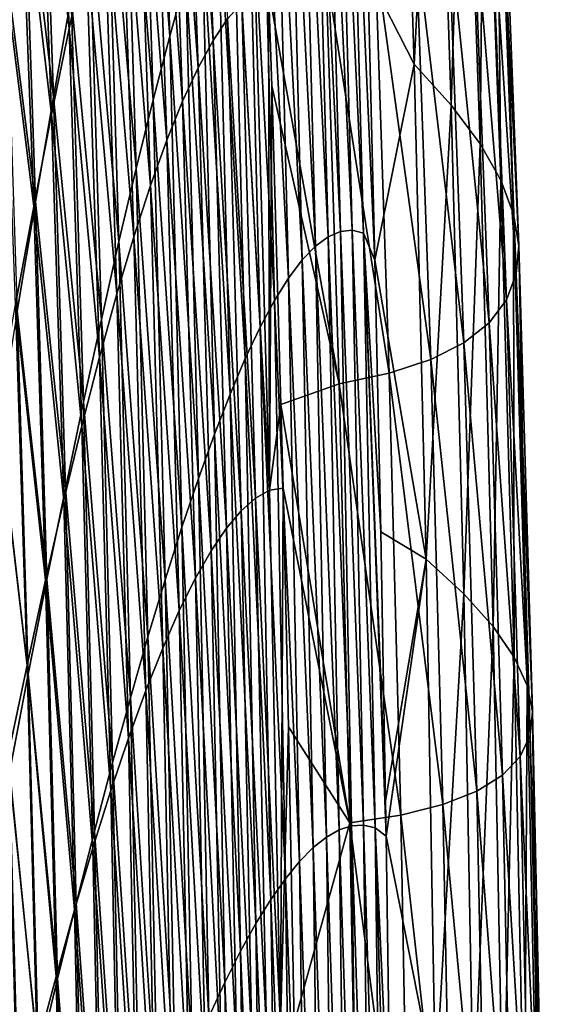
# Model space of a CAD drawing. Header units: metres. Extents: x -150 to 146, y -127 to 82.
# Tile 309 of 382: x 144.891 to 145.644, y 2.725 to 4.141. Entities that reach past the tile are written whole.
import ezdxf

# ---------------------------------------------------------------- set-up
doc = ezdxf.new("R2010")
doc.units = ezdxf.units.M
doc.layers.add('solid_ELLA_AP_WANNE_SW0001', color=7, linetype='CONTINUOUS')

msp = doc.modelspace()

# ---------------------------------------------------------------- linework, layer by layer
at = {"layer": 'solid_ELLA_AP_WANNE_SW0001'}
for points in [[(145.107025, 4.116747, 4.188535), (145.086731, 4.780594, 4.392798), (145.0634, 4.674845, 5.173779)], [(145.107025, 4.116747, 4.188535), (145.130341, 4.200931, 3.407437), (145.086731, 4.780594, 4.392798)], [(145.169373, 4.110951, -58.356293), (145.125153, 4.72504, -59.289413), (145.146133, 4.771251, -58.518749)], [(145.190292, 4.141872, -57.592133), (145.169373, 4.110951, -58.356293), (145.146133, 4.771251, -58.518749)], [(145.458374, 4.076728, -10.304296), (145.437088, 4.749098, -10.216157), (145.391846, 4.207716, -6.800488)], [(145.489502, 4.682111, -13.737374), (145.437088, 4.749098, -10.216157), (145.458374, 4.076728, -10.304296)], [(145.147827, 4.071592, -59.123016), (145.103546, 4.66906, -60.061722), (145.125153, 4.72504, -59.289413)], [(145.169373, 4.110951, -58.356293), (145.147827, 4.071592, -59.123016), (145.125153, 4.72504, -59.289413)], [(144.962357, 4.127841, -64.679848), (144.916946, 4.536746, -65.634438), (144.941299, 4.675718, -64.876625)], [(144.987152, 4.242077, -63.916447), (144.962357, 4.127841, -64.679848), (144.941299, 4.675718, -64.876625)], [(145.083206, 4.025362, 4.966947), (145.0634, 4.674845, 5.173779), (145.039597, 4.560984, 5.950968)], [(145.083206, 4.025362, 4.966947), (145.107025, 4.116747, 4.188535), (145.0634, 4.674845, 5.173779)], [(145.511765, 4.017745, -13.807043), (145.489502, 4.682111, -13.737374), (145.458374, 4.076728, -10.304296)], [(145.530151, 4.618693, -17.222944), (145.489502, 4.682111, -13.737374), (145.511765, 4.017745, -13.807043)], [(145.125656, 4.023721, -59.891537), (145.08136, 4.60328, -60.834766), (145.103546, 4.66906, -60.061722)], [(145.147827, 4.071592, -59.123016), (145.125656, 4.023721, -59.891537), (145.103546, 4.66906, -60.061722)], [(145.352371, 3.836349, -4.55904), (145.331665, 4.632247, -4.42657), (145.314301, 4.622532, -3.649669)], [(145.369385, 3.838056, -5.327033), (145.348389, 4.634812, -5.200197), (145.331665, 4.632247, -4.42657)], [(145.352371, 3.836349, -4.55904), (145.369385, 3.838056, -5.327033), (145.331665, 4.632247, -4.42657)], [(145.385742, 3.833927, -6.091674), (145.364471, 4.630336, -5.97012), (145.348389, 4.634812, -5.200197)], [(145.369385, 3.838056, -5.327033), (145.385742, 3.833927, -6.091674), (145.348389, 4.634812, -5.200197)], [(145.402145, 3.79506, -6.856227), (145.391846, 4.207716, -6.800488), (145.364471, 4.630336, -5.97012)], [(145.385742, 3.833927, -6.091674), (145.402145, 3.79506, -6.856227), (145.364471, 4.630336, -5.97012)], [(145.334747, 3.828706, -3.788064), (145.314301, 4.622532, -3.649669), (145.29631, 4.605557, -2.869925)], [(145.334747, 3.828706, -3.788064), (145.352371, 3.836349, -4.55904), (145.314301, 4.622532, -3.649669)], [(145.553238, 3.962067, -17.276815), (145.530151, 4.618693, -17.222944), (145.511765, 4.017745, -13.807043)], [(145.559341, 4.558961, -20.677696), (145.530151, 4.618693, -17.222944), (145.553238, 3.962067, -17.276815)], [(145.10289, 3.967293, -60.661026), (145.058609, 4.527667, -61.607655), (145.08136, 4.60328, -60.834766)], [(145.125656, 4.023721, -59.891537), (145.10289, 3.967293, -60.661026), (145.08136, 4.60328, -60.834766)], [(145.316467, 3.815026, -3.014474), (145.29631, 4.605557, -2.869925), (145.277679, 4.581218, -2.087784)], [(145.316467, 3.815026, -3.014474), (145.334747, 3.828706, -3.788064), (145.29631, 4.605557, -2.869925)], [(145.297562, 3.795215, -2.238656), (145.277679, 4.581218, -2.087784), (145.258438, 4.549454, -1.303782)], [(145.297562, 3.795215, -2.238656), (145.316467, 3.815026, -3.014474), (145.277679, 4.581218, -2.087784)], [(144.940033, 4.029264, 9.010042), (144.92131, 4.569734, 9.218895), (144.896255, 4.400276, 9.965501)], [(144.940033, 4.029264, 9.010042), (144.96553, 4.173082, 8.25388), (144.92131, 4.569734, 9.218895)], [(145.058868, 3.926894, 5.742107), (145.039597, 4.560984, 5.950968), (145.015335, 4.439219, 6.723765)], [(145.058868, 3.926894, 5.742107), (145.083206, 4.025362, 4.966947), (145.039597, 4.560984, 5.950968)], [(145.583038, 3.909799, -20.718081), (145.559341, 4.558961, -20.677696), (145.553238, 3.962067, -17.276815)], [(145.577362, 4.503074, -24.108877), (145.559341, 4.558961, -20.677696), (145.583038, 3.909799, -20.718081)], [(145.27803, 3.769214, -1.461072), (145.258438, 4.549454, -1.303782), (145.238571, 4.51022, -0.518487)], [(145.27803, 3.769214, -1.461072), (145.297562, 3.795215, -2.238656), (145.258438, 4.549454, -1.303782)], [(144.937134, 4.00443, -65.438705), (144.892197, 4.387852, -66.386185), (144.916946, 4.536746, -65.634438)], [(144.962357, 4.127841, -64.679848), (144.937134, 4.00443, -65.438705), (144.916946, 4.536746, -65.634438)], [(145.079544, 3.902265, -61.43066), (145.035309, 4.442194, -62.379486), (145.058609, 4.527667, -61.607655)], [(145.10289, 3.967293, -60.661026), (145.079544, 3.902265, -61.43066), (145.058609, 4.527667, -61.607655)], [(145.257889, 3.736976, -0.682217), (145.238571, 4.51022, -0.518487), (145.218094, 4.46347, 0.267529)], [(145.257889, 3.736976, -0.682217), (145.27803, 3.769214, -1.461072), (145.238571, 4.51022, -0.518487)], [(145.601486, 3.861091, -24.137545), (145.577362, 4.503074, -24.108877), (145.583038, 3.909799, -20.718081)], [(145.584518, 4.451231, -27.525816), (145.577362, 4.503074, -24.108877), (145.601486, 3.861091, -24.137545)], [(145.237137, 3.698455, 0.097416), (145.218094, 4.46347, 0.267529), (145.197021, 4.409158, 1.053699)], [(145.237137, 3.698455, 0.097416), (145.257889, 3.736976, -0.682217), (145.218094, 4.46347, 0.267529)], [(145.581116, 4.403621, -30.937914), (145.584518, 4.451231, -27.525816), (145.608826, 3.816126, -27.543839)], [(145.608826, 3.816126, -27.543839), (145.584518, 4.451231, -27.525816), (145.601486, 3.861091, -24.137545)], [(145.034073, 3.821531, 6.513472), (145.015335, 4.439219, 6.723765), (144.990631, 4.309826, 7.491595)], [(145.055634, 3.828597, -62.199612), (145.011475, 4.346931, -63.149372), (145.035309, 4.442194, -62.379486)], [(145.034073, 3.821531, 6.513472), (145.058868, 3.926894, 5.742107), (145.015335, 4.439219, 6.723765)], [(145.079544, 3.902265, -61.43066), (145.055634, 3.828597, -62.199612), (145.035309, 4.442194, -62.379486)], [(145.215775, 3.653606, 0.877333), (145.197021, 4.409158, 1.053699), (145.175354, 4.347249, 1.839452)], [(145.215775, 3.653606, 0.877333), (145.237137, 3.698455, 0.097416), (145.197021, 4.409158, 1.053699)], [(145.567368, 4.360187, -34.354225), (145.581116, 4.403621, -30.937914), (145.605362, 3.775079, -30.94566)], [(145.605362, 3.775079, -30.94566), (145.581116, 4.403621, -30.937914), (145.608826, 3.816126, -27.543839)], [(144.914169, 3.878649, 9.759508), (144.896255, 4.400276, 9.965501), (144.87088, 4.223559, 10.704166)], [(144.914169, 3.878649, 9.759508), (144.940033, 4.029264, 9.010042), (144.896255, 4.400276, 9.965501)], [(144.911514, 3.872098, -66.192169), (144.867096, 4.22945, -67.131027), (144.892197, 4.387852, -66.386185)], [(144.937134, 4.00443, -65.438705), (144.911514, 3.872098, -66.192169), (144.892197, 4.387852, -66.386185)], [(145.542969, 4.321304, -37.782433), (145.567368, 4.360187, -34.354225), (145.591263, 3.737909, -34.351387)], [(145.591263, 3.737909, -34.351387), (145.567368, 4.360187, -34.354225), (145.605362, 3.775079, -30.94566)], [(145.031189, 3.746345, -62.967064), (144.987152, 4.242077, -63.916447), (145.011475, 4.346931, -63.149372)], [(145.055634, 3.828597, -62.199612), (145.031189, 3.746345, -62.967064), (145.011475, 4.346931, -63.149372)], [(145.193832, 3.602391, 1.657039), (145.175354, 4.347249, 1.839452), (145.153137, 4.277803, 2.62422)], [(145.193832, 3.602391, 1.657039), (145.215775, 3.653606, 0.877333), (145.175354, 4.347249, 1.839452)], [(145.507584, 4.287074, -41.22987), (145.542969, 4.321304, -37.782433), (145.566299, 3.704951, -37.768124)], [(145.566299, 3.704951, -37.768124), (145.542969, 4.321304, -37.782433), (145.591263, 3.737909, -34.351387)], [(145.008804, 3.709517, 7.280516), (144.990631, 4.309826, 7.491595), (144.96553, 4.173082, 8.25388)], [(145.008804, 3.709517, 7.280516), (145.034073, 3.821531, 6.513472), (144.990631, 4.309826, 7.491595)], [(145.17131, 3.544857, 2.436041), (145.153137, 4.277803, 2.62422), (145.130341, 4.200931, 3.407437)], [(145.17131, 3.544857, 2.436041), (145.193832, 3.602391, 1.657039), (145.153137, 4.277803, 2.62422)], [(145.4608, 4.257595, -44.703808), (145.507584, 4.287074, -41.22987), (145.53009, 3.676296, -41.202656)], [(145.53009, 3.676296, -41.202656), (145.507584, 4.287074, -41.22987), (145.566299, 3.704951, -37.768124)], [(145.402283, 4.232933, -48.209518), (145.4608, 4.257595, -44.703808), (145.482315, 3.652039, -44.661709)], [(145.482315, 3.652039, -44.661709), (145.4608, 4.257595, -44.703808), (145.53009, 3.676296, -41.202656)], [(145.006241, 3.655681, -63.73222), (144.962357, 4.127841, -64.679848), (144.987152, 4.242077, -63.916447)], [(145.031189, 3.746345, -62.967064), (145.006241, 3.655681, -63.73222), (144.987152, 4.242077, -63.916447)], [(145.33168, 4.213108, -51.749863), (145.402283, 4.232933, -48.209518), (145.422638, 3.632236, -48.15015)], [(145.422638, 3.632236, -48.15015), (145.402283, 4.232933, -48.209518), (145.482315, 3.652039, -44.661709)], [(144.911514, 3.872098, -66.192169), (144.885513, 3.731226, -66.939453), (144.867096, 4.22945, -67.131027)], [(144.887985, 3.721569, 10.501786), (144.914169, 3.878649, 9.759508), (144.87088, 4.223559, 10.704166)], [(145.249191, 4.184688, -55.321381), (145.33168, 4.213108, -51.749863), (145.350754, 3.616909, -51.670628)], [(145.350754, 3.616909, -51.670628), (145.33168, 4.213108, -51.749863), (145.422638, 3.632236, -48.15015)], [(145.458374, 4.076728, -10.304296), (145.391846, 4.207716, -6.800488), (145.402145, 3.79506, -6.856227)], [(145.148239, 3.481097, 3.213844), (145.130341, 4.200931, 3.407437), (145.107025, 4.116747, 4.188535)], [(145.148239, 3.481097, 3.213844), (145.17131, 3.544857, 2.436041), (145.130341, 4.200931, 3.407437)], [(145.250549, 3.464463, -55.949936), (145.210571, 4.164488, -56.831184), (145.230194, 4.178935, -56.074104)], [(145.250549, 3.464463, -55.949936), (145.230194, 4.178935, -56.074104), (145.249191, 4.184688, -55.321381)], [(145.253708, 4.045659, -55.295403), (145.249191, 4.184688, -55.321381), (145.350754, 3.616909, -51.670628)], [(145.250549, 3.464463, -55.949936), (145.249191, 4.184688, -55.321381), (145.253708, 4.045659, -55.295403)], [(144.983124, 3.591098, 8.042712), (144.96553, 4.173082, 8.25388), (144.940033, 4.029264, 9.010042)], [(144.983124, 3.591098, 8.042712), (145.008804, 3.709517, 7.280516), (144.96553, 4.173082, 8.25388)], [(145.23053, 3.452985, -56.702209), (145.190292, 4.141872, -57.592133), (145.210571, 4.164488, -56.831184)], [(145.250549, 3.464463, -55.949936), (145.23053, 3.452985, -56.702209), (145.210571, 4.164488, -56.831184)], [(145.209869, 3.434698, -57.45808), (145.169373, 4.110951, -58.356293), (145.190292, 4.141872, -57.592133)], [(145.23053, 3.452985, -56.702209), (145.209869, 3.434698, -57.45808), (145.190292, 4.141872, -57.592133)], [(144.980804, 3.556787, -64.494278), (144.937134, 4.00443, -65.438705), (144.962357, 4.127841, -64.679848)], [(145.006241, 3.655681, -63.73222), (144.980804, 3.556787, -64.494278), (144.962357, 4.127841, -64.679848)], [(145.124603, 3.411205, 3.989953), (145.107025, 4.116747, 4.188535), (145.083206, 4.025362, 4.966947)], [(145.124603, 3.411205, 3.989953), (145.148239, 3.481097, 3.213844), (145.107025, 4.116747, 4.188535)], [(145.188553, 3.409473, -58.216991), (145.147827, 4.071592, -59.123016), (145.169373, 4.110951, -58.356293)], [(145.209869, 3.434698, -57.45808), (145.188553, 3.409473, -58.216991), (145.169373, 4.110951, -58.356293)], [(145.166611, 3.377187, -58.978363), (145.125656, 4.023721, -59.891537), (145.147827, 4.071592, -59.123016)], [(145.188553, 3.409473, -58.216991), (145.166611, 3.377187, -58.978363), (145.147827, 4.071592, -59.123016)], [(145.475723, 3.365107, -10.372393), (145.458374, 4.076728, -10.304296), (145.402145, 3.79506, -6.856227)], [(145.511765, 4.017745, -13.807043), (145.458374, 4.076728, -10.304296), (145.475723, 3.365107, -10.372393)], [(145.250549, 3.464463, -55.949936), (145.253708, 4.045659, -55.295403), (145.266907, 3.587263, -55.219234)], [(145.266907, 3.587263, -55.219234), (145.253708, 4.045659, -55.295403), (145.350754, 3.616909, -51.670628)], [(144.957031, 3.466519, 8.799538), (144.940033, 4.029264, 9.010042), (144.914169, 3.878649, 9.759508)], [(144.957031, 3.466519, 8.799538), (144.983124, 3.591098, 8.042712), (144.940033, 4.029264, 9.010042)], [(145.100449, 3.335273, 4.763873), (145.083206, 4.025362, 4.966947), (145.058868, 3.926894, 5.742107)], [(145.100449, 3.335273, 4.763873), (145.124603, 3.411205, 3.989953), (145.083206, 4.025362, 4.966947)], [(145.144058, 3.337764, -59.741528), (145.10289, 3.967293, -60.661026), (145.125656, 4.023721, -59.891537)], [(145.166611, 3.377187, -58.978363), (145.144058, 3.337764, -59.741528), (145.125656, 4.023721, -59.891537)], [(145.529877, 3.315257, -13.857887), (145.511765, 4.017745, -13.807043), (145.475723, 3.365107, -10.372393)], [(145.553238, 3.962067, -17.276815), (145.511765, 4.017745, -13.807043), (145.529877, 3.315257, -13.857887)], [(144.95491, 3.449844, -65.252441), (144.911514, 3.872098, -66.192169), (144.937134, 4.00443, -65.438705)], [(144.980804, 3.556787, -64.494278), (144.95491, 3.449844, -65.252441), (144.937134, 4.00443, -65.438705)], [(145.120895, 3.291154, -60.505756), (145.079544, 3.902265, -61.43066), (145.10289, 3.967293, -60.661026)], [(145.144058, 3.337764, -59.741528), (145.120895, 3.291154, -60.505756), (145.10289, 3.967293, -60.661026)], [(145.572021, 3.268322, -17.314308), (145.553238, 3.962067, -17.276815), (145.529877, 3.315257, -13.857887)], [(145.583038, 3.909799, -20.718081), (145.553238, 3.962067, -17.276815), (145.572021, 3.268322, -17.314308)], [(145.07579, 3.253397, 5.535111), (145.058868, 3.926894, 5.742107), (145.034073, 3.821531, 6.513472)], [(145.07579, 3.253397, 5.535111), (145.100449, 3.335273, 4.763873), (145.058868, 3.926894, 5.742107)], [(145.602371, 3.224397, -20.745594), (145.583038, 3.909799, -20.718081), (145.572021, 3.268322, -17.314308)], [(145.601486, 3.861091, -24.137545), (145.583038, 3.909799, -20.718081), (145.602371, 3.224397, -20.745594)], [(145.097153, 3.237309, -61.270329), (145.055634, 3.828597, -62.199612), (145.079544, 3.902265, -61.43066)], [(145.120895, 3.291154, -60.505756), (145.097153, 3.237309, -61.270329), (145.079544, 3.902265, -61.43066)], [(144.928604, 3.335078, -66.005928), (144.885513, 3.731226, -66.939453), (144.911514, 3.872098, -66.192169)], [(144.930557, 3.33603, 9.550468), (144.914169, 3.878649, 9.759508), (144.887985, 3.721569, 10.501786)], [(144.95491, 3.449844, -65.252441), (144.928604, 3.335078, -66.005928), (144.911514, 3.872098, -66.192169)], [(144.930557, 3.33603, 9.550468), (144.957031, 3.466519, 8.799538), (144.914169, 3.878649, 9.759508)], [(145.621185, 3.183614, -24.157661), (145.601486, 3.861091, -24.137545), (145.602371, 3.224397, -20.745594)], [(145.608826, 3.816126, -27.543839), (145.601486, 3.861091, -24.137545), (145.621185, 3.183614, -24.157661)], [(145.368607, 2.981516, -4.667873), (145.352371, 3.836349, -4.55904), (145.334747, 3.828706, -3.788064)], [(145.385773, 2.982536, -5.429241), (145.369385, 3.838056, -5.327033), (145.352371, 3.836349, -4.55904)], [(145.368607, 2.981516, -4.667873), (145.385773, 2.982536, -5.429241), (145.352371, 3.836349, -4.55904)], [(145.402298, 2.979017, -6.187795), (145.385742, 3.833927, -6.091674), (145.369385, 3.838056, -5.327033)], [(145.385773, 2.982536, -5.429241), (145.402298, 2.979017, -6.187795), (145.369385, 3.838056, -5.327033)], [(145.07283, 3.176182, -62.034512), (145.031189, 3.746345, -62.967064), (145.055634, 3.828597, -62.199612)], [(145.097153, 3.237309, -61.270329), (145.07283, 3.176182, -62.034512), (145.055634, 3.828597, -62.199612)], [(145.350815, 2.975874, -3.903991), (145.334747, 3.828706, -3.788064), (145.316467, 3.815026, -3.014474)], [(145.350815, 2.975874, -3.903991), (145.368607, 2.981516, -4.667873), (145.334747, 3.828706, -3.788064)], [(145.410461, 3.404352, -6.901282), (145.402145, 3.79506, -6.856227), (145.385742, 3.833927, -6.091674)], [(145.41745, 3.017678, -6.939106), (145.410461, 3.404352, -6.901282), (145.385742, 3.833927, -6.091674)], [(145.418289, 2.966632, -6.943626), (145.41745, 3.017678, -6.939106), (145.385742, 3.833927, -6.091674)], [(145.402298, 2.979017, -6.187795), (145.418289, 2.966632, -6.943626), (145.385742, 3.833927, -6.091674)], [(145.050644, 3.16574, 6.303194), (145.034073, 3.821531, 6.513472), (145.008804, 3.709517, 7.280516)], [(145.050644, 3.16574, 6.303194), (145.07579, 3.253397, 5.535111), (145.034073, 3.821531, 6.513472)], [(145.332397, 2.965525, -3.137889), (145.316467, 3.815026, -3.014474), (145.297562, 3.795215, -2.238656)], [(145.332397, 2.965525, -3.137889), (145.350815, 2.975874, -3.903991), (145.316467, 3.815026, -3.014474)], [(145.605362, 3.775079, -30.94566), (145.608826, 3.816126, -27.543839), (145.628708, 3.146133, -27.558123)], [(145.628708, 3.146133, -27.558123), (145.608826, 3.816126, -27.543839), (145.621185, 3.183614, -24.157661)], [(145.31337, 2.950388, -2.369878), (145.297562, 3.795215, -2.238656), (145.27803, 3.769214, -1.461072)], [(145.31337, 2.950388, -2.369878), (145.332397, 2.965525, -3.137889), (145.297562, 3.795215, -2.238656)], [(145.475723, 3.365107, -10.372393), (145.402145, 3.79506, -6.856227), (145.410461, 3.404352, -6.901282)], [(145.293716, 2.930412, -1.600332), (145.27803, 3.769214, -1.461072), (145.257889, 3.736976, -0.682217)], [(145.293716, 2.930412, -1.600332), (145.31337, 2.950388, -2.369878), (145.27803, 3.769214, -1.461072)], [(145.591263, 3.737909, -34.351387), (145.605362, 3.775079, -30.94566), (145.625183, 3.112109, -30.954641)], [(145.625183, 3.112109, -30.954641), (145.605362, 3.775079, -30.94566), (145.628708, 3.146133, -27.558123)], [(145.047974, 3.107816, -62.797592), (145.006241, 3.655681, -63.73222), (145.031189, 3.746345, -62.967064)], [(145.07283, 3.176182, -62.034512), (145.047974, 3.107816, -62.797592), (145.031189, 3.746345, -62.967064)], [(145.566299, 3.704951, -37.768124), (145.591263, 3.737909, -34.351387), (145.610794, 3.081514, -34.354607)], [(145.610794, 3.081514, -34.354607), (145.591263, 3.737909, -34.351387), (145.625183, 3.112109, -30.954641)], [(144.901917, 3.212833, -66.75399), (144.859192, 3.582221, -67.679756), (144.885513, 3.731226, -66.939453)], [(144.928604, 3.335078, -66.005928), (144.901917, 3.212833, -66.75399), (144.885513, 3.731226, -66.939453)], [(145.273453, 2.905554, -0.829652), (145.257889, 3.736976, -0.682217), (145.237137, 3.698455, 0.097416)], [(145.273453, 2.905554, -0.829652), (145.293716, 2.930412, -1.600332), (145.257889, 3.736976, -0.682217)], [(144.903732, 3.199929, 10.295064), (144.887985, 3.721569, 10.501786), (144.861481, 3.558424, 11.236493)], [(144.903732, 3.199929, 10.295064), (144.930557, 3.33603, 9.550468), (144.887985, 3.721569, 10.501786)], [(145.025024, 3.072509, 7.067664), (145.008804, 3.709517, 7.280516), (144.983124, 3.591098, 8.042712)], [(145.025024, 3.072509, 7.067664), (145.050644, 3.16574, 6.303194), (145.008804, 3.709517, 7.280516)], [(145.252579, 2.875772, -0.058237), (145.237137, 3.698455, 0.097416), (145.215775, 3.653606, 0.877333)], [(145.252579, 2.875772, -0.058237), (145.273453, 2.905554, -0.829652), (145.237137, 3.698455, 0.097416)], [(145.53009, 3.676296, -41.202656), (145.566299, 3.704951, -37.768124), (145.585281, 3.054635, -37.76429)], [(145.585281, 3.054635, -37.76429), (145.566299, 3.704951, -37.768124), (145.610794, 3.081514, -34.354607)], [(145.482315, 3.652039, -44.661709), (145.53009, 3.676296, -41.202656), (145.548386, 3.031553, -41.189659)], [(145.548386, 3.031553, -41.189659), (145.53009, 3.676296, -41.202656), (145.585281, 3.054635, -37.76429)], [(145.022598, 3.032356, -63.558861), (144.980804, 3.556787, -64.494278), (145.006241, 3.655681, -63.73222)], [(145.047974, 3.107816, -62.797592), (145.022598, 3.032356, -63.558861), (145.006241, 3.655681, -63.73222)], [(145.23111, 2.841024, 0.713513), (145.215775, 3.653606, 0.877333), (145.193832, 3.602391, 1.657039)], [(145.23111, 2.841024, 0.713513), (145.252579, 2.875772, -0.058237), (145.215775, 3.653606, 0.877333)], [(145.422638, 3.632236, -48.15015), (145.482315, 3.652039, -44.661709), (145.499771, 3.012349, -44.63665)], [(145.499771, 3.012349, -44.63665), (145.482315, 3.652039, -44.661709), (145.548386, 3.031553, -41.189659)], [(145.350754, 3.616909, -51.670628), (145.422638, 3.632236, -48.15015), (145.439148, 2.997076, -48.109547)], [(145.439148, 2.997076, -48.109547), (145.422638, 3.632236, -48.15015), (145.499771, 3.012349, -44.63665)], [(145.266907, 3.587263, -55.219234), (145.350754, 3.616909, -51.670628), (145.366241, 2.985749, -51.610683)], [(145.366241, 2.985749, -51.610683), (145.350754, 3.616909, -51.670628), (145.439148, 2.997076, -48.109547)], [(145.209061, 2.801276, 1.485196), (145.193832, 3.602391, 1.657039), (145.17131, 3.544857, 2.436041)], [(145.209061, 2.801276, 1.485196), (145.23111, 2.841024, 0.713513), (145.193832, 3.602391, 1.657039)], [(144.901917, 3.212833, -66.75399), (144.874878, 3.083475, -67.495926), (144.859192, 3.582221, -67.679756)], [(144.998962, 2.973914, 7.828063), (144.983124, 3.591098, 8.042712), (144.957031, 3.466519, 8.799538)], [(144.998962, 2.973914, 7.828063), (145.025024, 3.072509, 7.067664), (144.983124, 3.591098, 8.042712)], [(145.250549, 3.464463, -55.949936), (145.266907, 3.587263, -55.219234), (145.269974, 3.467076, -55.201557)], [(145.269974, 3.467076, -55.201557), (145.266907, 3.587263, -55.219234), (145.366241, 2.985749, -51.610683)], [(144.876556, 3.058574, 11.03298), (144.903732, 3.199929, 10.295064), (144.861481, 3.558424, 11.236493)], [(144.996735, 2.949954, -64.317612), (144.95491, 3.449844, -65.252441), (144.980804, 3.556787, -64.494278)], [(145.022598, 3.032356, -63.558861), (144.996735, 2.949954, -64.317612), (144.980804, 3.556787, -64.494278)], [(145.186432, 2.756563, 2.256413), (145.17131, 3.544857, 2.436041), (145.148239, 3.481097, 3.213844)], [(145.186432, 2.756563, 2.256413), (145.209061, 2.801276, 1.485196), (145.17131, 3.544857, 2.436041)], [(145.163239, 2.706957, 3.026759), (145.148239, 3.481097, 3.213844), (145.124603, 3.411205, 3.989953)], [(145.163239, 2.706957, 3.026759), (145.186432, 2.756563, 2.256413), (145.148239, 3.481097, 3.213844)], [(144.972458, 2.870166, 8.583935), (144.957031, 3.466519, 8.799538), (144.930557, 3.33603, 9.550468)], [(144.972458, 2.870166, 8.583935), (144.998962, 2.973914, 7.828063), (144.957031, 3.466519, 8.799538)], [(145.266403, 2.695438, -55.851849), (145.23053, 3.452985, -56.702209), (145.250549, 3.464463, -55.949936)], [(145.266403, 2.695438, -55.851849), (145.250549, 3.464463, -55.949936), (145.269974, 3.467076, -55.201557)], [(145.266403, 2.695438, -55.851849), (145.269974, 3.467076, -55.201557), (145.277863, 3.1242, -55.15601)], [(145.277863, 3.1242, -55.15601), (145.269974, 3.467076, -55.201557), (145.366241, 2.985749, -51.610683)], [(144.970398, 2.860761, -65.073135), (144.928604, 3.335078, -66.005928), (144.95491, 3.449844, -65.252441)], [(144.996735, 2.949954, -64.317612), (144.970398, 2.860761, -65.073135), (144.95491, 3.449844, -65.252441)], [(145.246124, 2.686871, -56.598377), (145.209869, 3.434698, -57.45808), (145.23053, 3.452985, -56.702209)], [(145.266403, 2.695438, -55.851849), (145.246124, 2.686871, -56.598377), (145.23053, 3.452985, -56.702209)], [(145.22522, 2.672979, -57.347996), (145.188553, 3.409473, -58.216991), (145.209869, 3.434698, -57.45808)], [(145.246124, 2.686871, -56.598377), (145.22522, 2.672979, -57.347996), (145.209869, 3.434698, -57.45808)], [(145.139496, 2.65253, 3.795832), (145.124603, 3.411205, 3.989953), (145.100449, 3.335273, 4.763873)], [(145.139496, 2.65253, 3.795832), (145.163239, 2.706957, 3.026759), (145.124603, 3.411205, 3.989953)], [(145.20369, 2.65365, -58.100246), (145.166611, 3.377187, -58.978363), (145.188553, 3.409473, -58.216991)], [(145.22522, 2.672979, -57.347996), (145.20369, 2.65365, -58.100246), (145.188553, 3.409473, -58.216991)], [(145.475723, 3.365107, -10.372393), (145.410461, 3.404352, -6.901282), (145.41745, 3.017678, -6.939106)], [(145.181534, 2.628777, -58.854664), (145.144058, 3.337764, -59.741528), (145.166611, 3.377187, -58.978363)], [(145.20369, 2.65365, -58.100246), (145.181534, 2.628777, -58.854664), (145.166611, 3.377187, -58.978363)], [(145.475723, 3.365107, -10.372393), (145.41745, 3.017678, -6.939106), (145.418289, 2.966632, -6.943626)], [(145.489105, 2.607031, -10.42027), (145.475723, 3.365107, -10.372393), (145.418289, 2.966632, -6.943626)], [(145.529877, 3.315257, -13.857887), (145.475723, 3.365107, -10.372393), (145.489105, 2.607031, -10.42027)], [(144.943619, 2.764971, -65.824753), (144.901917, 3.212833, -66.75399), (144.928604, 3.335078, -66.005928)], [(144.945557, 2.761475, 9.334824), (144.930557, 3.33603, 9.550468), (144.903732, 3.199929, 10.295064)], [(144.970398, 2.860761, -65.073135), (144.943619, 2.764971, -65.824753), (144.928604, 3.335078, -66.005928)], [(144.945557, 2.761475, 9.334824), (144.972458, 2.870166, 8.583935), (144.930557, 3.33603, 9.550468)], [(145.115234, 2.593354, 4.56323), (145.100449, 3.335273, 4.763873), (145.07579, 3.253397, 5.535111)], [(145.115234, 2.593354, 4.56323), (145.139496, 2.65253, 3.795832), (145.100449, 3.335273, 4.763873)], [(145.158768, 2.598291, -59.610695), (145.120895, 3.291154, -60.505756), (145.144058, 3.337764, -59.741528)], [(145.181534, 2.628777, -58.854664), (145.158768, 2.598291, -59.610695), (145.144058, 3.337764, -59.741528)], [(145.543839, 2.567557, -13.889631), (145.529877, 3.315257, -13.857887), (145.489105, 2.607031, -10.42027)], [(145.572021, 3.268322, -17.314308), (145.529877, 3.315257, -13.857887), (145.543839, 2.567557, -13.889631)], [(145.135406, 2.562143, -60.367748), (145.097153, 3.237309, -61.270329), (145.120895, 3.291154, -60.505756)], [(145.158768, 2.598291, -59.610695), (145.135406, 2.562143, -60.367748), (145.120895, 3.291154, -60.505756)], [(145.586502, 2.53048, -17.335127), (145.572021, 3.268322, -17.314308), (145.543839, 2.567557, -13.889631)], [(145.602371, 3.224397, -20.745594), (145.572021, 3.268322, -17.314308), (145.586502, 2.53048, -17.335127)], [(145.090439, 2.529504, 5.328551), (145.07579, 3.253397, 5.535111), (145.050644, 3.16574, 6.303194)], [(145.090439, 2.529504, 5.328551), (145.115234, 2.593354, 4.56323), (145.07579, 3.253397, 5.535111)], [(145.111465, 2.520287, -61.125225), (145.07283, 3.176182, -62.034512), (145.097153, 3.237309, -61.270329)], [(145.135406, 2.562143, -60.367748), (145.111465, 2.520287, -61.125225), (145.097153, 3.237309, -61.270329)], [(145.61731, 2.495877, -20.759993), (145.602371, 3.224397, -20.745594), (145.586502, 2.53048, -17.335127)], [(145.621185, 3.183614, -24.157661), (145.602371, 3.224397, -20.745594), (145.61731, 2.495877, -20.759993)], [(144.916443, 2.662884, -66.571808), (144.874878, 3.083475, -67.495926), (144.901917, 3.212833, -66.75399)], [(144.918274, 2.648101, 10.080351), (144.903732, 3.199929, 10.295064), (144.876556, 3.058574, 11.03298)], [(144.943619, 2.764971, -65.824753), (144.916443, 2.662884, -66.571808), (144.901917, 3.212833, -66.75399)], [(144.918274, 2.648101, 10.080351), (144.945557, 2.761475, 9.334824), (144.903732, 3.199929, 10.295064)], [(145.08696, 2.472677, -61.88253), (145.047974, 3.107816, -62.797592), (145.07283, 3.176182, -62.034512)], [(145.111465, 2.520287, -61.125225), (145.08696, 2.472677, -61.88253), (145.07283, 3.176182, -62.034512)], [(145.636459, 2.463856, -24.169083), (145.621185, 3.183614, -24.157661), (145.61731, 2.495877, -20.759993)], [(145.628708, 3.146133, -27.558123), (145.621185, 3.183614, -24.157661), (145.636459, 2.463856, -24.169083)], [(145.06514, 2.461109, 6.091411), (145.050644, 3.16574, 6.303194), (145.025024, 3.072509, 7.067664)], [(145.06514, 2.461109, 6.091411), (145.090439, 2.529504, 5.328551), (145.050644, 3.16574, 6.303194)], [(145.625183, 3.112109, -30.954641), (145.628708, 3.146133, -27.558123), (145.64415, 2.43455, -27.568645)], [(145.64415, 2.43455, -27.568645), (145.628708, 3.146133, -27.558123), (145.636459, 2.463856, -24.169083)], [(145.266403, 2.695438, -55.851849), (145.277863, 3.1242, -55.15601), (145.286057, 2.697747, -55.108757)], [(145.286057, 2.697747, -55.108757), (145.277863, 3.1242, -55.15601), (145.366241, 2.985749, -51.610683)], [(145.061905, 2.419343, -62.639072), (145.022598, 3.032356, -63.558861), (145.047974, 3.107816, -62.797592)], [(145.08696, 2.472677, -61.88253), (145.061905, 2.419343, -62.639072), (145.047974, 3.107816, -62.797592)], [(145.610794, 3.081514, -34.354607), (145.625183, 3.112109, -30.954641), (145.640594, 2.408086, -30.964975)], [(145.640594, 2.408086, -30.964975), (145.625183, 3.112109, -30.954641), (145.64415, 2.43455, -27.568645)], [(144.916443, 2.662884, -66.571808), (144.888885, 2.554813, -67.313667), (144.874878, 3.083475, -67.495926)], [(145.039352, 2.388336, 6.851437), (145.025024, 3.072509, 7.067664), (144.998962, 2.973914, 7.828063)], [(145.039352, 2.388336, 6.851437), (145.06514, 2.461109, 6.091411), (145.025024, 3.072509, 7.067664)], [(145.585281, 3.054635, -37.76429), (145.610794, 3.081514, -34.354607), (145.625931, 2.384445, -34.36414)], [(145.625931, 2.384445, -34.36414), (145.610794, 3.081514, -34.354607), (145.640594, 2.408086, -30.964975)], [(144.890625, 2.530351, 10.820219), (144.918274, 2.648101, 10.080351), (144.876556, 3.058574, 11.03298)], [(145.548386, 3.031553, -41.189659), (145.585281, 3.054635, -37.76429), (145.59996, 2.363858, -37.771275)], [(145.59996, 2.363858, -37.771275), (145.585281, 3.054635, -37.76429), (145.625931, 2.384445, -34.36414)], [(145.036331, 2.360401, -63.394272), (144.996735, 2.949954, -64.317612), (145.022598, 3.032356, -63.558861)], [(145.061905, 2.419343, -62.639072), (145.036331, 2.360401, -63.394272), (145.022598, 3.032356, -63.558861)], [(145.499771, 3.012349, -44.63665), (145.548386, 3.031553, -41.189659), (145.562439, 2.346391, -41.191292)], [(145.562439, 2.346391, -41.191292), (145.548386, 3.031553, -41.189659), (145.59996, 2.363858, -37.771275)], [(145.439148, 2.997076, -48.109547), (145.499771, 3.012349, -44.63665), (145.513123, 2.332111, -44.629047)], [(145.513123, 2.332111, -44.629047), (145.499771, 3.012349, -44.63665), (145.562439, 2.346391, -41.191292)], [(145.366241, 2.985749, -51.610683), (145.439148, 2.997076, -48.109547), (145.451767, 2.321061, -48.088062)], [(145.451767, 2.321061, -48.088062), (145.439148, 2.997076, -48.109547), (145.513123, 2.332111, -44.629047)], [(145.013107, 2.311352, 7.608258), (144.998962, 2.973914, 7.828063), (144.972458, 2.870166, 8.583935)], [(145.013107, 2.311352, 7.608258), (145.039352, 2.388336, 6.851437), (144.998962, 2.973914, 7.828063)], [(145.286057, 2.697747, -55.108757), (145.366241, 2.985749, -51.610683), (145.378128, 2.313254, -51.570244)], [(145.362534, 2.055011, -3.997661), (145.350815, 2.975874, -3.903991), (145.332397, 2.965525, -3.137889)], [(145.380356, 2.058712, -4.753214), (145.368607, 2.981516, -4.667873), (145.350815, 2.975874, -3.903991)], [(145.362534, 2.055011, -3.997661), (145.380356, 2.058712, -4.753214), (145.350815, 2.975874, -3.903991)], [(145.378128, 2.313254, -51.570244), (145.366241, 2.985749, -51.610683), (145.451767, 2.321061, -48.088062)], [(145.397552, 2.059216, -5.506904), (145.385773, 2.982536, -5.429241), (145.368607, 2.981516, -4.667873)], [(145.380356, 2.058712, -4.753214), (145.397552, 2.059216, -5.506904), (145.368607, 2.981516, -4.667873)], [(145.414154, 2.056587, -6.258521), (145.402298, 2.979017, -6.187795), (145.385773, 2.982536, -5.429241)], [(145.397552, 2.059216, -5.506904), (145.414154, 2.056587, -6.258521), (145.385773, 2.982536, -5.429241)], [(145.425171, 2.489571, -6.980914), (145.418289, 2.966632, -6.943626), (145.402298, 2.979017, -6.187795)], [(145.430466, 2.018436, -7.009585), (145.425171, 2.489571, -6.980914), (145.402298, 2.979017, -6.187795)], [(145.414154, 2.056587, -6.258521), (145.430466, 2.018436, -7.009585), (145.402298, 2.979017, -6.187795)], [(145.344116, 2.04805, -3.240458), (145.332397, 2.965525, -3.137889), (145.31337, 2.950388, -2.369878)], [(145.344116, 2.04805, -3.240458), (145.362534, 2.055011, -3.997661), (145.332397, 2.965525, -3.137889)], [(145.489105, 2.607031, -10.42027), (145.418289, 2.966632, -6.943626), (145.425171, 2.489571, -6.980914)], [(145.010239, 2.295968, -64.147545), (144.970398, 2.860761, -65.073135), (144.996735, 2.949954, -64.317612)], [(145.036331, 2.360401, -63.394272), (145.010239, 2.295968, -64.147545), (144.996735, 2.949954, -64.317612)], [(145.325089, 2.03777, -2.481823), (145.31337, 2.950388, -2.369878), (145.293716, 2.930412, -1.600332)], [(145.325089, 2.03777, -2.481823), (145.344116, 2.04805, -3.240458), (145.31337, 2.950388, -2.369878)], [(145.305466, 2.02413, -1.722026), (145.293716, 2.930412, -1.600332), (145.273453, 2.905554, -0.829652)], [(145.305466, 2.02413, -1.722026), (145.325089, 2.03777, -2.481823), (145.293716, 2.930412, -1.600332)], [(145.285248, 2.007099, -0.961353), (145.273453, 2.905554, -0.829652), (145.252579, 2.875772, -0.058237)], [(145.285248, 2.007099, -0.961353), (145.305466, 2.02413, -1.722026), (145.273453, 2.905554, -0.829652)], [(145.264435, 1.986641, -0.200091), (145.252579, 2.875772, -0.058237), (145.23111, 2.841024, 0.713513)], [(145.264435, 1.986641, -0.200091), (145.285248, 2.007099, -0.961353), (145.252579, 2.875772, -0.058237)], [(144.983673, 2.226165, -64.898315), (144.943619, 2.764971, -65.824753), (144.970398, 2.860761, -65.073135)], [(144.986404, 2.230325, 8.361501), (144.972458, 2.870166, 8.583935), (144.945557, 2.761475, 9.334824)], [(145.010239, 2.295968, -64.147545), (144.983673, 2.226165, -64.898315), (144.970398, 2.860761, -65.073135)], [(144.986404, 2.230325, 8.361501), (145.013107, 2.311352, 7.608258), (144.972458, 2.870166, 8.583935)], [(145.243042, 1.962725, 0.561473), (145.23111, 2.841024, 0.713513), (145.209061, 2.801276, 1.485196)], [(145.243042, 1.962725, 0.561473), (145.264435, 1.986641, -0.200091), (145.23111, 2.841024, 0.713513)], [(145.221069, 1.935323, 1.323053), (145.209061, 2.801276, 1.485196), (145.186432, 2.756563, 2.256413)], [(145.221069, 1.935323, 1.323053), (145.243042, 1.962725, 0.561473), (145.209061, 2.801276, 1.485196)], [(144.95665, 2.151147, -65.646004), (144.916443, 2.662884, -66.571808), (144.943619, 2.764971, -65.824753)], [(144.959259, 2.145423, 9.110798), (144.945557, 2.761475, 9.334824), (144.918274, 2.648101, 10.080351)], [(144.983673, 2.226165, -64.898315), (144.95665, 2.151147, -65.646004), (144.943619, 2.764971, -65.824753)], [(144.959259, 2.145423, 9.110798), (144.986404, 2.230325, 8.361501), (144.945557, 2.761475, 9.334824)], [(145.198532, 1.904458, 2.084359), (145.186432, 2.756563, 2.256413), (145.163239, 2.706957, 3.026759)], [(145.198532, 1.904458, 2.084359), (145.221069, 1.935323, 1.323053), (145.186432, 2.756563, 2.256413)]]:
    msp.add_3dface(points, dxfattribs=at)

doc.saveas('drawing.dxf')
